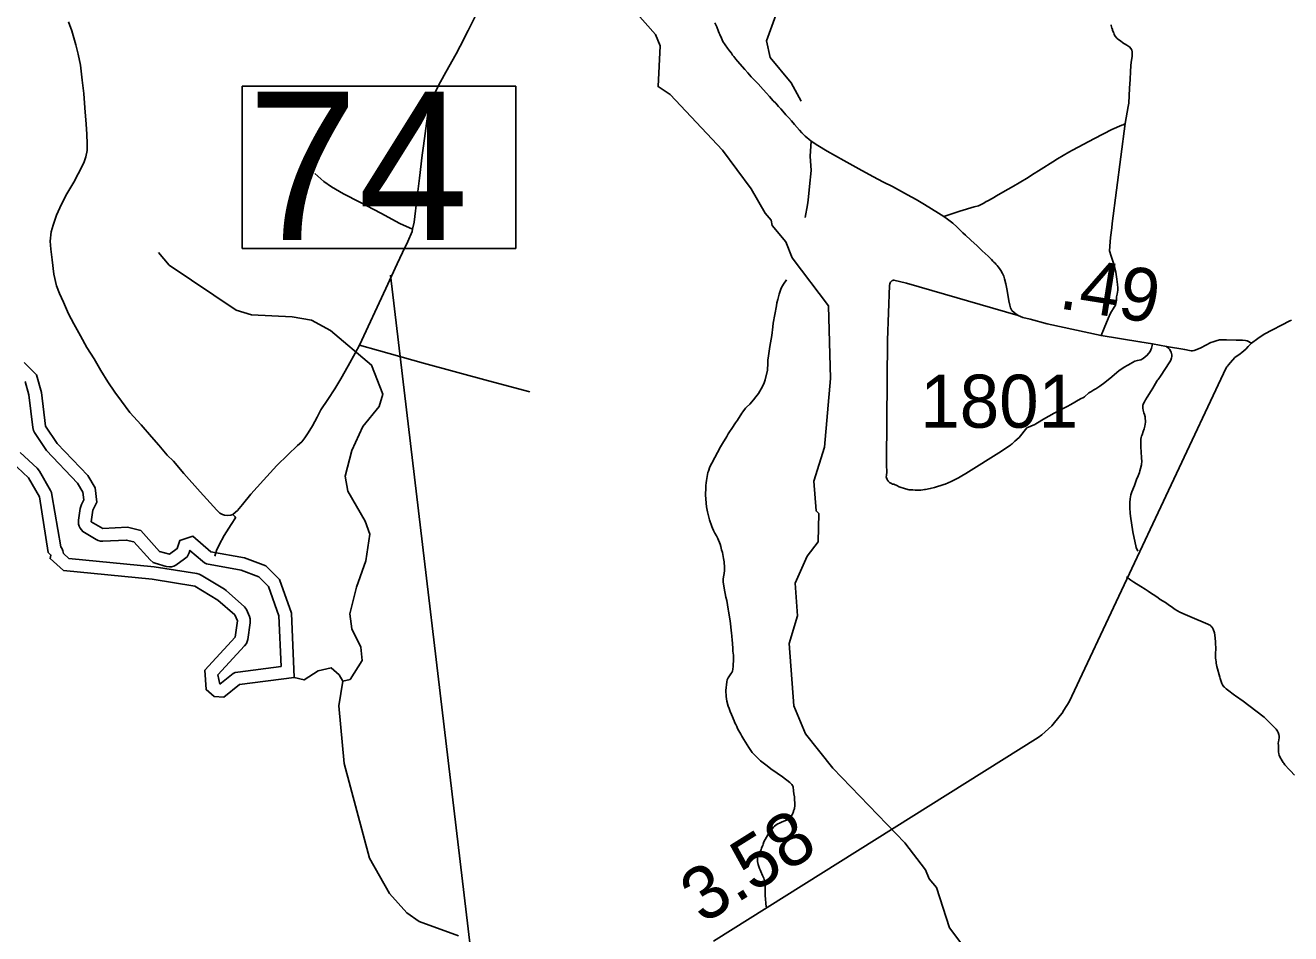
# Model space of a CAD drawing. Extents: x 2290615 to 2522933, y 819489 to 1012715.
# Drawn here: x 2473544 to 2485469, y 883402 to 891965 of the extents above; entities that cross this region are included whole.
import ezdxf

# ---------------------------------------------------------------- set-up
doc = ezdxf.new("R2010")
doc.units = 0
for name, color, linetype in [('Exist Hydrographic Buffer Line', 7, 'Continuous'), ('Exist Hydrographic Creek Single Shore', 7, 'Continuous'), ('Exist Hydrographic Lake Shore', 7, 'Continuous'), ('Exist Hydrographic Misc Water Feature', 7, 'Continuous'), ('Exist Road Non-System Type 51', 7, 'Continuous'), ('Exist Road Secondary Mileage Hundredths English Label', 7, 'Continuous'), ('Exist Road Secondary Structure Standard Bridge Number Label', 7, 'Continuous'), ('Exist Road Secondary Type 51 Attributed', 7, 'Continuous'), ('Exist Road Secondary Type 51 Number Label', 7, 'Continuous')]:
    doc.layers.add(name, color=color, linetype=linetype)

msp = doc.modelspace()

# ---------------------------------------------------------------- linework, layer by layer
at = {"layer": 'Exist Hydrographic Buffer Line'}
for points in [[(2473542, 888607), (2473577, 888481), (2473614, 888173), (2473620, 888146), (2473629, 888127), (2473745, 887956), (2474036, 887648), (2474085, 887565), (2474095, 887493), (2474072, 887449), (2474060, 887410), (2474045, 887302), (2474045, 887264), (2474051, 887244), (2474060, 887225), (2474072, 887208), (2474086, 887193), (2474212, 887117), (2474232, 887108), (2474252, 887102), (2474273, 887101), (2474495, 887113), (2474568, 887095), (2474721, 886926), (2474750, 886902), (2474769, 886894), (2474870, 886865), (2474902, 886861), (2474922, 886862), (2474943, 886868), (2474962, 886877), (2475045, 886935), (2475068, 886956), (2475080, 886973), (2475089, 886992), (2475096, 887015), (2475214, 886913), (2475233, 886899), (2475252, 886890), (2475579, 886828), (2475745, 886767), (2475835, 886675), (2475933, 886400), (2475954, 885922), (2475547, 885869), (2475522, 885863), (2475503, 885854), (2475376, 885755)], [(2475376, 885755), (2475359, 885844), (2475611, 886117), (2475627, 886138), (2475636, 886157), (2475641, 886177), (2475664, 886333), (2475663, 886371), (2475658, 886391), (2475628, 886457), (2475611, 886485), (2475437, 886637), (2475421, 886649), (2475202, 886781), (2475181, 886791), (2475161, 886797), (2474758, 886862), (2473955, 886940), (2473905, 886986), (2473899, 887012), (2473890, 887031), (2473878, 887048), (2473795, 887540), (2473790, 887562), (2473781, 887581), (2473678, 887761), (2473655, 887790), (2473494, 887937)]]:
    msp.add_lwpolyline(points, dxfattribs=at)
at = {"layer": 'Exist Hydrographic Creek Single Shore'}
for points in [[(2476537, 885783), (2476503, 885841), (2476427, 885907), (2476303, 885879), (2476171, 885795), (2476079, 885817)], [(2477625, 883382), (2477256, 883518), (2477139, 883598), (2476977, 883782), (2476789, 884113), (2476550, 885006), (2476499, 885549), (2476537, 885783)]]:
    msp.add_lwpolyline(points, dxfattribs=at)
at = {"layer": 'Exist Hydrographic Lake Shore'}
for points in [[(2476079, 885817), (2476052, 886423), (2475939, 886741), (2475812, 886870), (2475611, 886944), (2475293, 887003), (2475124, 887150), (2475000, 887109), (2474976, 887033), (2474902, 886980), (2474810, 887006), (2474632, 887203), (2474506, 887234), (2474273, 887221), (2474164, 887285), (2474179, 887394), (2474219, 887471), (2474201, 887605), (2474132, 887721), (2473844, 888024), (2473733, 888187), (2473695, 888504), (2473650, 888669), (2473532, 888786)], [(2476079, 885817), (2475563, 885750), (2475415, 885632), (2475323, 885639), (2475247, 885704), (2475236, 885888), (2475523, 886198), (2475545, 886350), (2475519, 886408), (2475359, 886546), (2475140, 886678), (2474739, 886744), (2473905, 886825), (2473778, 886938), (2473786, 886971), (2473760, 886996), (2473677, 887521), (2473574, 887701), (2473413, 887849), (2473287, 887916), (2473105, 887879), (2472831, 887766), (2472656, 887805)]]:
    msp.add_lwpolyline(points, dxfattribs=at)
at = {"layer": 'Exist Hydrographic Misc Water Feature'}
for points in [[(2480855, 891249), (2480760, 891422), (2480565, 891661), (2480529, 891820), (2480704, 892306), (2481178, 892815), (2481437, 893285), (2481525, 893519), (2481916, 894017), (2482217, 894473), (2482669, 894856), (2482782, 895067), (2483055, 895372)], [(2479622, 891313), (2479507, 891388), (2479526, 891772), (2479483, 891879), (2479262, 892126), (2479085, 892257), (2478805, 892577), (2478459, 892878), (2478391, 892977), (2478346, 893136), (2478335, 893342), (2478398, 893568), (2478656, 894114), (2478655, 894166)], [(2482408, 883252), (2482255, 883456), (2482131, 883839), (2482063, 883921), (2482028, 884005), (2481832, 884260), (2481154, 884964), (2480898, 885285), (2480786, 885550), (2480742, 886139), (2480821, 886398), (2480799, 886706), (2480911, 886960), (2481017, 887096), (2481021, 887362), (2480996, 887387), (2480974, 887669), (2481077, 887988), (2481133, 888637), (2481113, 889322), (2480772, 889775), (2480711, 889923), (2480583, 890079), (2480574, 890128), (2480515, 890194), (2480386, 890425), (2480113, 890789), (2479622, 891313)], [(2476537, 885783), (2476604, 885799), (2476718, 885978), (2476707, 886102), (2476621, 886276), (2476602, 886416), (2476665, 886668), (2476753, 886918), (2476791, 887169), (2476747, 887292), (2476584, 887575), (2476557, 887715), (2476620, 887957), (2476725, 888184), (2476880, 888371), (2476912, 888487), (2476807, 888762), (2476419, 889088), (2476242, 889186), (2476058, 889218), (2475675, 889235), (2475532, 889281), (2474901, 889705), (2474799, 889823)]]:
    msp.add_lwpolyline(points, dxfattribs=at)
at = {"layer": 'Exist Road Non-System Type 51'}
for points in [[(2477194, 890044), (2477208, 890110), (2477236, 890347), (2477258, 890526), (2477285, 890740), (2477296, 890829), (2477333, 891110), (2477344, 891182), (2477356, 891230), (2477377, 891276), (2477418, 891359), (2477458, 891433), (2477508, 891523), (2477603, 891695), (2477642, 891770), (2477716, 891915), (2477785, 892049)], [(2473950, 891999), (2473983, 891912), (2474019, 891780), (2474042, 891694), (2474064, 891590), (2474079, 891449), (2474094, 891322), (2474106, 891186), (2474118, 891035), (2474124, 890939), (2474127, 890849), (2474126, 890786), (2474113, 890726), (2474094, 890669), (2474041, 890566), (2474000, 890487), (2473935, 890376), (2473884, 890279), (2473838, 890176), (2473806, 890082), (2473787, 890017), (2473779, 889930), (2473786, 889855), (2473797, 889754), (2473814, 889620), (2473839, 889510), (2473865, 889437), (2473903, 889354), (2473952, 889247), (2474002, 889150), (2474065, 889039), (2474125, 888929), (2474192, 888821), (2474256, 888710), (2474323, 888605), (2474389, 888507), (2474449, 888422), (2474530, 888314), (2474636, 888198), (2474733, 888085), (2474803, 888006), (2474880, 887914), (2474939, 887856), (2475039, 887741), (2475192, 887568), (2475348, 887394), (2475377, 887366), (2475403, 887353), (2475421, 887347), (2475452, 887344), (2475480, 887348), (2475501, 887355)], [(2480950, 890873), (2480927, 890892), (2480912, 890905), (2480895, 890920), (2480882, 890933), (2480863, 890952), (2480841, 890977), (2480794, 891030), (2480764, 891065), (2480738, 891092), (2480712, 891121), (2480683, 891155), (2480663, 891178), (2480641, 891201), (2480616, 891230), (2480593, 891254), (2480558, 891295), (2480529, 891325), (2480498, 891360), (2480449, 891413), (2480426, 891439), (2480386, 891481), (2480353, 891517), (2480326, 891548), (2480257, 891627), (2480240, 891646), (2480221, 891672), (2480210, 891685), (2480198, 891702), (2480179, 891726), (2480161, 891749), (2480119, 891813), (2480104, 891843), (2480089, 891878), (2480083, 891891), (2480077, 891908), (2480060, 891951), (2480043, 891988)], [(2483910, 891041), (2483938, 891201), (2483945, 891232), (2483950, 891374), (2483955, 891456), (2483959, 891529), (2483964, 891582), (2483967, 891617), (2483974, 891671), (2483976, 891701), (2483976, 891714), (2483973, 891731), (2483970, 891737), (2483954, 891760), (2483926, 891777), (2483887, 891801), (2483865, 891818), (2483849, 891830), (2483834, 891842), (2483812, 891867), (2483806, 891881), (2483802, 891893), (2483799, 891899), (2483791, 891921), (2483789, 891929), (2483785, 891939), (2483778, 891965), (2483778, 891971)], [(2482201, 890164), (2482350, 890212), (2482485, 890253), (2482527, 890265), (2482553, 890276), (2482577, 890288), (2482600, 890303), (2482608, 890307), (2482626, 890317), (2482644, 890327), (2482656, 890334), (2482713, 890367), (2482806, 890420), (2482858, 890449), (2482909, 890480), (2482994, 890532), (2483028, 890552), (2483117, 890610), (2483227, 890678), (2483273, 890707), (2483378, 890769), (2483378, 890769), (2483413, 890789), (2483621, 890899), (2483784, 890982), (2483877, 891024), (2483889, 891028), (2483910, 891041)], [(2483682, 889041), (2483710, 889110), (2483748, 889201), (2483770, 889251), (2483804, 889307), (2483817, 889327), (2483826, 889373), (2483828, 889405), (2483834, 889431), (2483837, 889451), (2483839, 889469), (2483841, 889491), (2483838, 889523), (2483831, 889571), (2483820, 889637), (2483799, 889723), (2483784, 889770), (2483777, 889788), (2483761, 889838), (2483769, 889925), (2483770, 889966), (2483783, 890057), (2483788, 890098), (2483910, 891041)], [(2480893, 890155), (2480917, 890274), (2480922, 890316), (2480934, 890445), (2480949, 890597), (2480942, 890731), (2480950, 890873)], [(2482201, 890164), (2482151, 890196), (2482084, 890235), (2482018, 890276), (2481938, 890322), (2481857, 890368), (2481716, 890446), (2481632, 890487), (2481577, 890515), (2481498, 890558), (2481400, 890611), (2481259, 890690), (2481101, 890778), (2481012, 890832), (2480950, 890873)], [(2476272, 890569), (2476358, 890493), (2476429, 890444), (2476544, 890376), (2476696, 890297), (2476894, 890195), (2477075, 890096), (2477194, 890044)], [(2482786, 889528), (2482773, 889574), (2482765, 889600), (2482754, 889625), (2482737, 889655), (2482726, 889672), (2482712, 889690), (2482702, 889702), (2482691, 889714), (2482683, 889723), (2482673, 889733), (2482663, 889743), (2482648, 889759), (2482639, 889768), (2482617, 889788), (2482591, 889814), (2482563, 889839), (2482515, 889885), (2482455, 889940), (2482405, 889988), (2482380, 890009), (2482353, 890035), (2482322, 890065), (2482286, 890099), (2482235, 890139), (2482201, 890164)], [(2476693, 888951), (2476941, 889485), (2477049, 889718), (2477100, 889823), (2477149, 889928), (2477189, 890021), (2477194, 890044)], [(2480204, 886168), (2480201, 886206), (2480199, 886238), (2480197, 886260), (2480194, 886294), (2480188, 886352), (2480171, 886444), (2480168, 886460), (2480154, 886544), (2480147, 886576), (2480141, 886608), (2480134, 886640), (2480126, 886681), (2480122, 886717), (2480121, 886747), (2480127, 886781), (2480131, 886799), (2480132, 886827), (2480134, 886853), (2480129, 886909), (2480127, 886923), (2480125, 886939), (2480113, 886995), (2480106, 887021), (2480100, 887051), (2480092, 887075), (2480069, 887129), (2480057, 887154), (2480043, 887178), (2480030, 887204), (2480020, 887226), (2480014, 887242), (2479993, 887304), (2479976, 887367), (2479974, 887379), (2479964, 887425), (2479953, 887537), (2479956, 887609), (2479958, 887627), (2479959, 887653), (2479963, 887673), (2479969, 887711), (2479976, 887749), (2479982, 887763), (2479996, 887802), (2480013, 887838), (2480095, 887991), (2480115, 888023), (2480154, 888089), (2480168, 888113), (2480180, 888133), (2480202, 888166), (2480237, 888218), (2480255, 888242), (2480296, 888309), (2480306, 888321), (2480331, 888357), (2480341, 888367), (2480371, 888395), (2480407, 888434), (2480428, 888462), (2480454, 888496), (2480466, 888515), (2480479, 888539), (2480504, 888587), (2480515, 888622), (2480539, 888715), (2480541, 888779), (2480542, 888811), (2480546, 888829), (2480561, 888937), (2480578, 889042), (2480589, 889124), (2480592, 889158), (2480623, 889322), (2480628, 889350), (2480636, 889382), (2480647, 889432), (2480665, 889478), (2480671, 889493), (2480690, 889525), (2480718, 889565)], [(2482902, 889230), (2481850, 889535), (2481730, 889564), (2481727, 889564), (2481725, 889563), (2481719, 889561), (2481714, 889559), (2481706, 889553), (2481698, 889544), (2481695, 889537), (2481692, 889529), (2481689, 889514), (2481670, 888998), (2481660, 887858), (2481661, 887794), (2481662, 887780), (2481662, 887772), (2481662, 887762), (2481662, 887746), (2481660, 887732), (2481659, 887720), (2481658, 887710), (2481659, 887700), (2481665, 887684), (2481669, 887678), (2481672, 887674), (2481676, 887668), (2481688, 887657), (2481694, 887653), (2481700, 887649), (2481707, 887645), (2481718, 887641), (2481728, 887640), (2481736, 887638), (2481758, 887626), (2481779, 887616), (2481789, 887613), (2481797, 887609), (2481819, 887601), (2481839, 887595), (2481873, 887588), (2481883, 887586), (2481909, 887585), (2481931, 887583), (2481955, 887584), (2481985, 887584), (2482003, 887587), (2482017, 887589), (2482029, 887591), (2482073, 887598), (2482113, 887608), (2482200, 887636), (2482212, 887640), (2482240, 887653), (2482270, 887665), (2482287, 887674), (2482339, 887701), (2482371, 887719), (2482408, 887740), (2482744, 887952), (2482774, 887972), (2482827, 888007), (2482835, 888013), (2482843, 888020), (2482869, 888044), (2482910, 888081), (2482984, 888172), (2483058, 888203), (2483066, 888208), (2483084, 888218), (2483099, 888228), (2483123, 888243), (2483141, 888253), (2483240, 888309), (2483266, 888321), (2483363, 888373), (2483396, 888392), (2483489, 888443), (2483517, 888458), (2483525, 888464), (2483568, 888501), (2483586, 888510), (2483596, 888517), (2483606, 888524), (2483615, 888529), (2483633, 888538), (2483653, 888551), (2483672, 888565), (2483717, 888597), (2483784, 888651), (2483852, 888710), (2483906, 888745), (2483929, 888758), (2483942, 888765), (2483957, 888774), (2483979, 888786), (2484001, 888800), (2484025, 888807), (2484057, 888812), (2484080, 888825)], [(2476693, 888951), (2476652, 888874), (2476588, 888754), (2476518, 888633), (2476462, 888540), (2476394, 888437), (2476330, 888342), (2476293, 888271), (2476249, 888191), (2476211, 888125), (2476178, 888076), (2476150, 888040), (2476110, 888003), (2476018, 887915), (2475915, 887815), (2475788, 887679), (2475668, 887545), (2475590, 887448), (2475544, 887392), (2475524, 887375), (2475501, 887355)], [(2476693, 888951), (2476874, 888901), (2477296, 888781), (2477908, 888613), (2478300, 888509)], [(2484299, 888939), (2484321, 888920), (2484330, 888908), (2484338, 888894), (2484342, 888884), (2484346, 888872), (2484348, 888858), (2484348, 888843), (2484346, 888830), (2484341, 888810), (2484331, 888792), (2484242, 888659), (2484219, 888625), (2484215, 888619), (2484209, 888610), (2484170, 888544), (2484154, 888520), (2484116, 888461), (2484101, 888435), (2484091, 888417), (2484083, 888401), (2484079, 888391), (2484077, 888384), (2484075, 888375), (2484075, 888366), (2484076, 888355), (2484080, 888337), (2484086, 888311), (2484090, 888297), (2484097, 888275), (2484099, 888255), (2484101, 888239), (2484101, 888225), (2484097, 888207), (2484094, 888187), (2484088, 888163), (2484080, 888135), (2484069, 888105), (2484063, 888091), (2484059, 888079), (2484057, 888065), (2484058, 887993), (2484063, 887891), (2484063, 887891), (2484065, 887851), (2484064, 887831), (2484062, 887821), (2484054, 887789), (2484048, 887765), (2484044, 887751), (2484031, 887719), (2484031, 887719), (2484015, 887683), (2483996, 887626), (2483972, 887568), (2483962, 887538), (2483955, 887502), (2483954, 887466), (2483954, 887454), (2483954, 887438), (2483954, 887418), (2483957, 887368), (2483961, 887338), (2483983, 887192), (2484013, 887042), (2484029, 887008)], [(2484080, 888825), (2484118, 888855), (2484145, 888892), (2484158, 888922), (2484163, 888947), (2484166, 888962)], [(2475501, 887355), (2475521, 887332), (2475525, 887323), (2475485, 887260), (2475417, 887156), (2475372, 887069), (2475346, 887013), (2475329, 886961)], [(2483923, 886765), (2483962, 886734), (2483990, 886717), (2484058, 886675), (2484099, 886650), (2484125, 886632), (2484149, 886616), (2484197, 886583), (2484220, 886567), (2484240, 886554), (2484288, 886524), (2484328, 886496), (2484342, 886487), (2484379, 886459), (2484425, 886434), (2484475, 886410), (2484519, 886391), (2484688, 886321), (2484702, 886315), (2484710, 886310), (2484715, 886305), (2484721, 886299), (2484725, 886295), (2484729, 886289), (2484732, 886284), (2484737, 886273), (2484751, 886239), (2484758, 886191), (2484760, 886151), (2484763, 886082), (2484761, 886051), (2484760, 886004), (2484764, 885982), (2484766, 885968), (2484768, 885952), (2484773, 885920), (2484800, 885822), (2484804, 885808), (2484820, 885760), (2484824, 885754), (2484827, 885748), (2484833, 885738), (2484839, 885730), (2484845, 885725), (2484861, 885711), (2484875, 885701), (2484940, 885652), (2484950, 885644), (2485020, 885595), (2485075, 885553), (2485220, 885443), (2485236, 885427), (2485307, 885356), (2485319, 885344), (2485331, 885331), (2485339, 885321), (2485346, 885310), (2485351, 885300), (2485357, 885281), (2485360, 885263), (2485360, 885249), (2485358, 885231), (2485354, 885212), (2485352, 885197), (2485353, 885177), (2485353, 885161), (2485353, 885129), (2485354, 885116), (2485358, 885097), (2485362, 885084), (2485368, 885069), (2485388, 885033), (2485398, 885017), (2485405, 885009), (2485415, 884995), (2485455, 884950), (2485467, 884938), (2485506, 884898)], [(2480525, 883654), (2480518, 883763), (2480518, 883785), (2480518, 883803), (2480518, 883837), (2480517, 883867), (2480511, 883897), (2480507, 883913), (2480503, 883925), (2480490, 883951), (2480476, 883990), (2480470, 884004), (2480464, 884018), (2480449, 884054), (2480445, 884084), (2480443, 884096), (2480444, 884120), (2480448, 884132), (2480468, 884170), (2480474, 884184), (2480478, 884194), (2480483, 884210), (2480489, 884224), (2480493, 884234), (2480497, 884245), (2480505, 884269), (2480542, 884335), (2480560, 884361), (2480569, 884375), (2480595, 884408), (2480603, 884416), (2480629, 884434), (2480657, 884448), (2480671, 884454), (2480725, 884475), (2480736, 884485), (2480748, 884495), (2480762, 884511), (2480768, 884519), (2480774, 884530), (2480784, 884554), (2480785, 884560), (2480789, 884572), (2480793, 884584), (2480797, 884612), (2480797, 884620), (2480797, 884628), (2480794, 884674), (2480792, 884694), (2480786, 884722), (2480783, 884750), (2480779, 884786), (2480775, 884798), (2480769, 884808), (2480750, 884829), (2480680, 884882), (2480630, 884916), (2480571, 884957), (2480535, 884985), (2480511, 885003), (2480474, 885032), (2480458, 885046), (2480432, 885072), (2480408, 885097), (2480395, 885111), (2480363, 885157), (2480347, 885183), (2480316, 885234), (2480298, 885264), (2480286, 885284), (2480269, 885315), (2480257, 885337), (2480249, 885357), (2480249, 885357), (2480240, 885373), (2480232, 885391), (2480224, 885409), (2480199, 885467), (2480187, 885496), (2480177, 885524), (2480169, 885546), (2480156, 885594), (2480150, 885638), (2480145, 885694), (2480154, 885778), (2480159, 885795), (2480167, 885813), (2480174, 885824), (2480193, 885851), (2480201, 885863), (2480209, 885878), (2480213, 885895), (2480215, 885921), (2480216, 885939), (2480218, 885975), (2480217, 886027), (2480213, 886065), (2480211, 886087), (2480208, 886141), (2480204, 886168)]]:
    msp.add_lwpolyline(points, dxfattribs=at)
at = {"layer": 'Exist Road Secondary Structure Standard Bridge Number Label'}
msp.add_line((2477875, 882136), (2476985, 889609), dxfattribs=at)
msp.add_lwpolyline([(2475589, 891391), (2478166, 891391), (2478166, 889862), (2475589, 889862)], close=True, dxfattribs=at)
at = {"layer": 'Exist Road Secondary Type 51 Attributed'}
for points in [[(2485100, 888968), (2485059, 888992), (2485043, 888995), (2485016, 888996), (2484955, 888997), (2484865, 889002), (2484799, 888999), (2484766, 888990), (2484738, 888983), (2484716, 888975), (2484621, 888925), (2484569, 888902), (2484558, 888899), (2484545, 888898), (2484530, 888898), (2484515, 888901), (2484471, 888908), (2484299, 888939), (2484166, 888962), (2484048, 888983), (2483682, 889041), (2483173, 889152), (2483013, 889194), (2482944, 889211), (2482902, 889230), (2482865, 889255), (2482841, 889278), (2482828, 889303), (2482821, 889326), (2482814, 889369), (2482804, 889428), (2482795, 889481), (2482786, 889528)], [(2485100, 888968), (2485159, 889013), (2485220, 889053), (2485460, 889180), (2485478, 889186)], [(2480029, 883333), (2483090, 885252), (2483124, 885276), (2483218, 885362), (2483297, 885458), (2483314, 885482), (2483332, 885510), (2483382, 885589), (2484860, 888737), (2484868, 888747), (2484874, 888753), (2484883, 888765), (2484903, 888788), (2484944, 888833), (2484994, 888870), (2485009, 888881), (2485028, 888898), (2485045, 888913), (2485069, 888939), (2485100, 888968)]]:
    msp.add_lwpolyline(points, dxfattribs=at)

# ---------------------------------------------------------------- texts
at = {"layer": 'Exist Road Secondary Mileage Hundredths English Label'}
for s, rotation, p in [('.49', 350.9322, (2483273, 889299)), ('3.58', 32.0785, (2479930, 883487))]:
    msp.add_text(s, height=500, rotation=rotation, dxfattribs=at).set_placement(p)
at = {"layer": 'Exist Road Secondary Structure Standard Bridge Number Label'}
msp.add_text('74', height=1400, dxfattribs=at).set_placement((2475639, 889941))
at = {"layer": 'Exist Road Secondary Type 51 Number Label'}
msp.add_text('1801', height=500, rotation=360, dxfattribs=at).set_placement((2481978, 888172))

doc.saveas('drawing.dxf')
